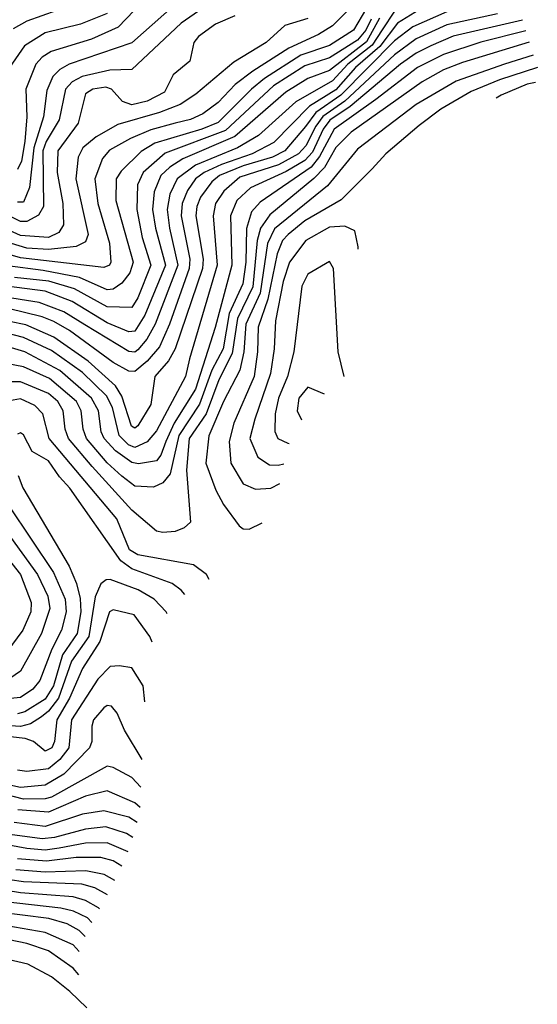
# Model space of a CAD drawing. Extents: x 501367 to 657802, y 482273 to 547541.
# Tile 701 of 714: x 633572 to 635247, y 504946 to 508129. Entities that reach past the tile are written whole.
import ezdxf

# ---------------------------------------------------------------- set-up
doc = ezdxf.new("R2010")
doc.units = 0

msp = doc.modelspace()

# ---------------------------------------------------------------- linework, layer by layer
at = {"layer": '0CON20XD'}
for points in [[(633995.3, 508215), (633890.5, 508105), (633805, 508066), (633673.9, 508026.1), (633645, 508007.6), (633624.4, 507985), (633592.5, 507905), (633595.4, 507815.4), (633588.7, 507735), (633578.2, 507671.8), (633565, 507644.6)], [(633790, 508195), (633595, 508124.2), (633550.6, 508099.4)], [(634104.9, 508205.1), (633935, 508054.8), (633732.5, 507985), (633702.1, 507967.9), (633679.8, 507945), (633660.1, 507899.9), (633649, 507815), (633618.4, 507715), (633603.7, 507586.3), (633585, 507539.3), (633565, 507538.7)], [(634645, 508169.7), (634585, 508109.8), (634538.9, 508081.1), (634442.8, 508037.2), (634326.7, 507963.2), (634270.1, 507919.9), (634215, 507861.6), (634165.3, 507825), (634125, 507806.1), (634075, 507794.4), (633997.1, 507772.9), (633931.3, 507745), (633862.6, 507707.4), (633840.1, 507679.9), (633815.2, 507614.8), (633824.6, 507535), (633863, 507407), (633867.7, 507345), (633862.5, 507335), (633845, 507328.1), (633575, 507359.5), (633469, 507389)], [(634955, 508154.7), (634845, 508105.6), (634785, 508060.5), (634611.3, 507885), (634530.6, 507829.4), (634496.7, 507783.3), (634430, 507705), (634390.9, 507685), (634295, 507656.2), (634219.1, 507625), (634193.9, 507605), (634157.8, 507555), (634145.7, 507525), (634142.1, 507495), (634166.2, 507355), (634163.8, 507325), (634075.3, 507064.7), (634054.1, 507025.9), (634010, 506975), (633996.6, 506885), (633955, 506816.3), (633945, 506808.8), (633933.6, 506815), (633902.3, 506912.3), (633882.3, 506945), (633794.1, 507025), (633683.2, 507103.2), (633592.2, 507142.2), (633485, 507163.7)], [(634785, 508156.4), (634745, 508096.2), (634713.2, 508046.8), (634634.6, 507985), (634585, 507931), (634465.8, 507864.1), (634345.3, 507754.8), (634277.4, 507715), (634141.4, 507658.6), (634081.4, 507615), (634057.7, 507565), (634049.3, 507515), (634056.6, 507455), (634083.8, 507335), (634010.4, 507145), (633983.3, 507096.7), (633955, 507062.1), (633945, 507054.5), (633925, 507055.8), (633782.9, 507142.9), (633715, 507184.6), (633635.1, 507215.1), (633504.5, 507235.5)], [(635118.3, 508148.3), (634955, 508112.8), (634855, 508066.9), (634785, 508016), (634624.5, 507865.5), (634553.6, 507816.4), (634530.2, 507785), (634498.7, 507721.3), (634474.3, 507695), (634410.1, 507659.9), (634285, 507619.6), (634232.8, 507575), (634205.7, 507535), (634197.9, 507495), (634211.2, 507335), (634122.2, 507032.2), (634108.5, 506975), (634015, 506799.5), (633985, 506763.8), (633945, 506745.6), (633924.1, 506754.1), (633894.1, 506785), (633872.8, 506875), (633852.8, 506912.8), (633775, 506988.6), (633675, 507059.6), (633585, 507102), (633505, 507122.5)], [(634695, 508166.9), (634652.1, 508095), (634575, 508046.2), (634482.5, 508015), (634365, 507938.8), (634322.5, 507905), (634215, 507797.3), (634161.9, 507775), (634010, 507730), (633965, 507702.8), (633900.1, 507639.9), (633884.8, 507615), (633883.8, 507545), (633939, 507345), (633928.9, 507311.1), (633902.9, 507277.1), (633875, 507258.1), (633855, 507255.5), (633765.3, 507295.3), (633648.4, 507318.4), (633533.1, 507333.1)], [(634865, 508161.6), (634795, 508118.3), (634737.3, 508042.7), (634658.5, 507975), (634595, 507902.4), (634510.4, 507849.6), (634395, 507732.3), (634324.1, 507695.9), (634225, 507661.5), (634168.8, 507635), (634140.8, 507615), (634115, 507577.3), (634097.8, 507535), (634094.4, 507495), (634122.9, 507355), (634120.4, 507325), (634057.2, 507145), (634025, 507071.6), (633985.1, 507024.9), (633945, 506991.6), (633925, 506993), (633875, 507020.8), (633733.9, 507123.9), (633683.2, 507153.2), (633645, 507168.8), (633535.2, 507195.2)], [(634165, 508166.7), (634095, 508117.8), (633935, 507968.6), (633864.1, 507965.9), (633774.7, 507945.3), (633742.1, 507927.9), (633720.4, 507905), (633699.9, 507805), (633657.9, 507735), (633647.4, 507705), (633649.3, 507525), (633632.8, 507497.2), (633595, 507476.6), (633575, 507476.2), (633535.6, 507495.6)], [(633855, 508148.8), (633769.5, 508115), (633655, 508087.1), (633587.4, 508045), (633539.2, 507975)], [(634736.4, 508133.6), (634695, 508058), (634575, 507965.1), (634505, 507938.5), (634433.7, 507895), (634268.7, 507751.3), (634100.7, 507679.3), (634057.8, 507652.2), (634028.9, 507625), (634007.1, 507572.9), (634001.6, 507515), (634011.2, 507455), (634044.1, 507335), (633976.7, 507173.3), (633945, 507122.4), (633925, 507120), (633855, 507148.6), (633741.8, 507218.2), (633655, 507251.8), (633403.6, 507283.6)], [(634505, 508132.7), (634430.1, 508109.9), (634370, 508055), (634265, 507991.4), (634141.8, 507888.2), (634091.6, 507855), (634025, 507829.1), (633890, 507790), (633819.4, 507750.6), (633776.5, 507715), (633761.7, 507685), (633753.9, 507615), (633793.4, 507435), (633785, 507411), (633754.7, 507395.3), (633665, 507385.6), (633595, 507390.8), (633484.2, 507424.2)], [(634268.3, 508141.7), (634205.4, 508115), (634151.3, 508075), (634135.9, 508055), (634123.3, 507995), (634068.7, 507951.3), (634040.5, 507895), (633984.7, 507865.3), (633935, 507853.6), (633905.1, 507865.1), (633868.9, 507905), (633851.3, 507911.3), (633809.1, 507905), (633785, 507889.2), (633761, 507795), (633695.5, 507705), (633693.4, 507635), (633711.6, 507535), (633714.3, 507465.7), (633698.4, 507441.6), (633665, 507425.2), (633575, 507430.9), (633500.4, 507465)], [(635199, 508128), (634975, 508076), (634902.9, 508045), (634855, 508020.7), (634804.5, 507985), (634641.7, 507848.3), (634576.2, 507803.8), (634554.5, 507775), (634519.4, 507700.6), (634495, 507673.5), (634435, 507638.6), (634318.9, 507585), (634275.1, 507544.9), (634254.9, 507495), (634258.5, 507335), (634205, 507133.6), (634141, 506935), (634072, 506825), (634045.5, 506765), (634028.9, 506721.1), (634015, 506702.5), (633956.8, 506693.2), (633935, 506697.4), (633882.1, 506735), (633845.4, 506775), (633836.3, 506796.3), (633827.3, 506865), (633805.1, 506905), (633701.7, 506995), (633588.9, 507055), (633535, 507071.6)], [(634709.2, 508130.8), (634692.8, 508095), (634665, 508062.6), (634575, 508005.9), (634495, 507979.9), (634393.9, 507915), (634238.8, 507771.2), (634042.6, 507697.4), (633971.3, 507635), (633953.9, 507595), (633951.5, 507515), (633969, 507425), (633996.2, 507335), (633955, 507229.7), (633935, 507198.4), (633855, 507200.8), (633749.1, 507259.1), (633666.1, 507283.9), (633555.6, 507295.6)], [(635209.8, 508093.4), (635065, 508056.4), (634943.4, 508016.6), (634859.2, 507975), (634725, 507871.5), (634589.6, 507775), (634543, 507687), (634515, 507652.7), (634350.6, 507539.4), (634322.1, 507507.9), (634306.4, 507453.6), (634303.9, 507345), (634294.2, 507275), (634250.6, 507179.4), (634230.3, 507065), (634194.2, 506995.8), (634154.2, 506885.8), (634087.1, 506785), (634058.7, 506661.3), (634035, 506631.4), (634005, 506618), (633945, 506621), (633903.2, 506653.2), (633855, 506696.2), (633788.3, 506775), (633777.4, 506805), (633770.9, 506865), (633755.7, 506895), (633668.5, 506968.5), (633585, 507006.9), (633505, 507021.3)], [(635221.1, 508056.7), (635005, 507991.2), (634943.3, 507966.7), (634875, 507928.6), (634644.8, 507765), (634595, 507716.2), (634558.2, 507651.8), (634524.2, 507615.8), (634381.7, 507498.3), (634351.8, 507455), (634341.3, 507415), (634326.3, 507265), (634277.1, 507162.9), (634260.1, 507049.9), (634216.4, 506965), (634175.2, 506854.8), (634120.6, 506775), (634112.3, 506672.3), (634125, 506504.2), (634105, 506486.4), (634075.3, 506474.8), (634035, 506471.2), (634015, 506475.9), (633935, 506543.3), (633807, 506685), (633730.3, 506775), (633719.6, 506805), (633713.4, 506865), (633695.2, 506895), (633665, 506920.6), (633575, 506958), (633511.4, 506958.6)], [(635233.9, 508015), (635141.5, 507985), (634985, 507930.4), (634855, 507855.2), (634665, 507710.4), (634568.5, 507591.5), (634397.3, 507452.7), (634374.2, 507405.8), (634350.3, 507245), (634304, 507145), (634298, 507055), (634284.5, 506995.5), (634231.7, 506895), (634184.1, 506784.1), (634174.4, 506695), (634207.5, 506607.5), (634231.5, 506561.5), (634282.5, 506492.5), (634295, 506482.7), (634315, 506482.3), (634357.2, 506502.2)], [(635247.5, 507974.6), (635125.1, 507934.9), (635033.2, 507896.8), (634935, 507839.8), (634865, 507787.1), (634757.5, 507695), (634713.1, 507646.9), (634612.9, 507547.2), (634495, 507478.3), (634441.5, 507435), (634422.9, 507415), (634405, 507372), (634375.1, 507225), (634344.2, 507135), (634342.1, 507055), (634330.6, 506975), (634265.1, 506824.9), (634250.2, 506765), (634256, 506695), (634295, 506628.7), (634335, 506611.6), (634385, 506614.8), (634413.8, 506629.1)], [(635241.8, 507926.6), (635215, 507921.1), (635130, 507885), (635114.1, 507875.8)], [(634668, 507387.2), (634667.9, 507395), (634656.5, 507446.5), (634625, 507461.7), (634575, 507458.6), (634498.3, 507415), (634445.2, 507345), (634425, 507282.5), (634399.9, 507155), (634395.5, 507065), (634383.6, 506985), (634333, 506837), (634317.1, 506775), (634343.4, 506715), (634380.2, 506690.2), (634408.3, 506688.3), (634427.6, 506692.6)], [(634622, 506975.2), (634603, 507055), (634587.6, 507325), (634575, 507347.3), (634505, 507306.7), (634485, 507267.8), (634459.6, 507055), (634439.2, 506975), (634409.3, 506905), (634398.7, 506855), (634398.1, 506798.1), (634407.6, 506775), (634439.5, 506759.5), (634444.8, 506759.1)], [(634558.7, 506918.1), (634505, 506941.1), (634476, 506905), (634470.4, 506865), (634484.4, 506835.4)], [(634185.1, 506318.9), (634176.7, 506335), (634135, 506366.2), (633955, 506399), (633927.7, 506415), (633886.8, 506515), (633668.1, 506775), (633647.6, 506855), (633621.2, 506881.2), (633575, 506902.9), (633515, 506892.5)], [(634106.3, 506271.1), (634094.8, 506284.8), (634065.7, 506305.7), (633935, 506353.8), (633899.7, 506379.7), (633735, 506613.9), (633700.7, 506650.7), (633665, 506702.6), (633612.5, 506732.5), (633585, 506786.5), (633575, 506793.5), (633565, 506788.5)], [(633566.9, 506655), (633582.1, 506615), (633731.8, 506361.8), (633756.5, 506306.5), (633768.1, 506258.1), (633769.9, 506215), (633757.8, 506145), (633710.7, 506075), (633681.1, 505975), (633655, 505932.3), (633588.3, 505891.7), (633565, 505885.1)], [(633536.8, 506556.8), (633681.6, 506341.6), (633719.1, 506255), (633722.4, 506215), (633707.6, 506155), (633676.3, 506093.7), (633637.9, 505992.1), (633615.1, 505964.9), (633575, 505937.8), (633465, 505927.3)], [(633476.8, 506545), (633630.3, 506335), (633662.9, 506265), (633669.3, 506225), (633642.3, 506145), (633575, 506022.4), (633522.5, 505987.5)], [(633435, 506512.4), (633574.8, 506335), (633608.9, 506245), (633608, 506215), (633582.2, 506155), (633530.3, 506085)], [(634049.5, 506208.2), (634046.7, 506215), (634007.6, 506255), (633956, 506286), (633865, 506319.5), (633851.9, 506318.1), (633835.2, 506304.8), (633817, 506263), (633795.7, 506135), (633739.9, 506055), (633697.8, 505935), (633665, 505893.2), (633642.8, 505875), (633607.6, 505852.4), (633575, 505844.2), (633385, 505857.1)], [(634000.6, 506116.7), (633993.6, 506135), (633942.2, 506205), (633875, 506221.1), (633863.2, 506215), (633831.8, 506118.2), (633775, 506031.4), (633732.9, 505935), (633691.9, 505865), (633684.5, 505795), (633676.5, 505775), (633655, 505764.5), (633616.9, 505795), (633590, 505805), (633295, 505838.1)], [(633977.1, 505923.6), (633971.5, 505975), (633935, 506033.8), (633895, 506040), (633865, 506037.3), (633825, 505996.4), (633739.6, 505865), (633731.1, 505775), (633702.6, 505737.4), (633665, 505707.3), (633595, 505698), (633565, 505703.1)], [(633968.7, 505737.4), (633911.9, 505831.9), (633887.4, 505887.4), (633869.2, 505909.2), (633855, 505911.3), (633845, 505904), (633811.1, 505865), (633805.3, 505845), (633805.3, 505795), (633798.3, 505775), (633715, 505689.2), (633655, 505653.8), (633575, 505646.8), (633505, 505661.7)], [(633964.7, 505647.4), (633935, 505678.7), (633875, 505711.2), (633855, 505715.2), (633675, 505615.3), (633655, 505609.6), (633585, 505609.1), (633505, 505629.2)], [(633961.7, 505581.6), (633945, 505597.2), (633855, 505635.9), (633785, 505618.4), (633665, 505566.9), (633565.8, 505574.2)], [(633952.8, 505533.1), (633925, 505550.3), (633845, 505571.4), (633775, 505560.6), (633655, 505520), (633553.9, 505533.9)], [(633938.4, 505485.2), (633918, 505498), (633850.7, 505519.3), (633785, 505511.5), (633685.2, 505484.8), (633645, 505480.7), (633540, 505495)], [(633923.8, 505438.2), (633855, 505467.5), (633785, 505466.4), (633699.5, 505450.5), (633655, 505444.4), (633595, 505449.2), (633495, 505468.1)], [(633902.3, 505392.5), (633875, 505409.6), (633835, 505420.2), (633755, 505420.6), (633658.5, 505408.5), (633565.4, 505415.4)], [(633880.6, 505346.3), (633845.7, 505365.7), (633786.7, 505376.8), (633655, 505373.3), (633559.9, 505380.1)], [(633764.1, 505041.3), (633745, 505062.4), (633665, 505118.1), (633595, 505142.4), (633443.7, 505173.7), (633379.4, 505199.4), (633295, 505253.6), (633095, 505323.7), (633015, 505344.9), (632935.2, 505354.8), (632918.2, 505345), (632915.3, 505335), (632934.8, 505305), (632995.3, 505275.3), (633052.1, 505232.1), (633138.7, 505188.7), (633174.4, 505164.4), (633244.8, 505094.8), (633285, 505023.7), (633305, 505001.2), (633422, 504935)], [(633856.9, 505300), (633815, 505321.8), (633773.5, 505333.5), (633585, 505341.5), (633495.1, 505354.9)], [(633831, 505254.2), (633827.6, 505257.6), (633785, 505281.1), (633745, 505293.5), (633575, 505306.2), (633475, 505322.6)], [(633806.2, 505210.4), (633791.5, 505225), (633746.3, 505246.3), (633705, 505256.6), (633515, 505277.8)], [(633784, 505165.2), (633765, 505183.9), (633725.5, 505205.5), (633666.6, 505223.4), (633494.9, 505244.9)], [(633765, 505116.6), (633745, 505137.5), (633655, 505178), (633505, 505203.6)], [(633789, 504934.6), (633735, 504986.7), (633675, 505034.8), (633598.5, 505075), (633450.2, 505110.2), (633335, 505153.3), (633305, 505170.4), (633295, 505172.5), (633285, 505165.6), (633278.4, 505145), (633295, 505098.2), (633315, 505064.7), (633366.7, 505025), (633430.1, 504990.1), (633494.2, 504945)]]:
    msp.add_lwpolyline(points, dxfattribs=at)

doc.saveas('drawing.dxf')
